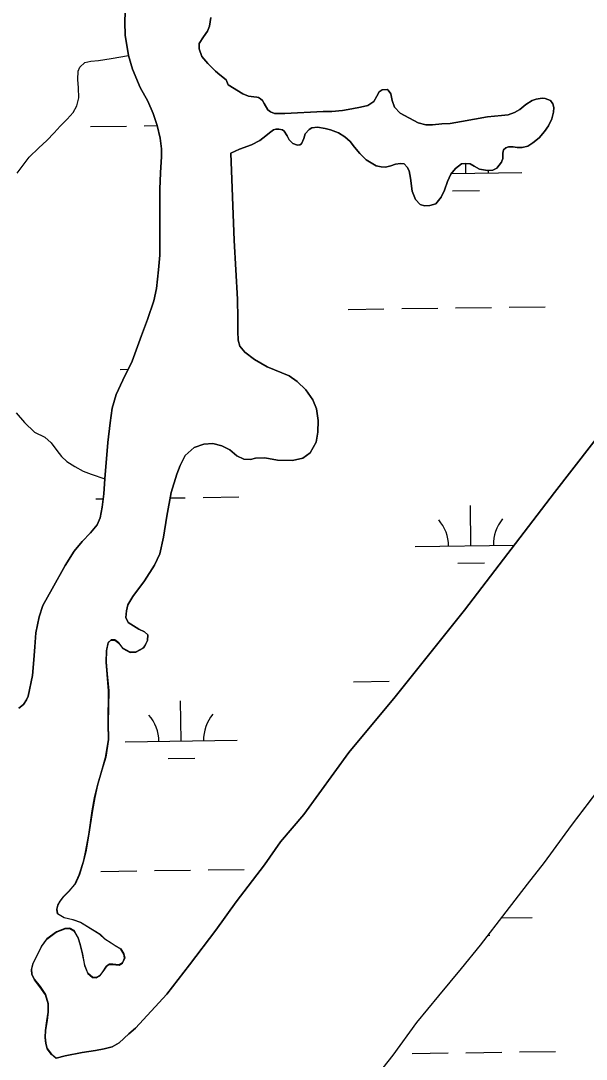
# Model space of a CAD drawing. Extents: x 3767014 to 3805179, y 361544 to 387384.
# Drawn here: x 3783579 to 3784085, y 367572 to 368500 of the extents above; entities that cross this region are included whole.
import ezdxf

# ---------------------------------------------------------------- set-up
doc = ezdxf.new("R2010")
doc.units = 0
doc.layers.add('V-TOPO-SHOR', color=7, linetype='Continuous')
doc.layers.add('V-WETL-SWMP', color=7, linetype='Continuous')

msp = doc.modelspace()

# ---------------------------------------------------------------- linework, layer by layer
at = {"layer": 'V-TOPO-SHOR'}
for points in [[(3783577.804, 367885.933), (3783582.04, 367888.977), (3783584.677, 367893.253), (3783586.162, 367896.522), (3783589.918, 367915.029), (3783591.143, 367928.872), (3783592.028, 367940.648), (3783592.996, 367953.016), (3783595.874, 367967.386), (3783599.149, 367977.557), (3783607.498, 367992.456), (3783619.127, 368013.411), (3783627.339, 368025.957), (3783634.272, 368034.846), (3783641.722, 368042.474), (3783647.621, 368049.575), (3783650.5, 368055.915), (3783652.325, 368065.365), (3783653.599, 368077.247), (3783654.637, 368090.692), (3783657.162, 368123.276), (3783659.376, 368140.766), (3783661.303, 368153.941), (3783664.826, 368165.977), (3783670.581, 368178.853), (3783679.08, 368195.716), (3783687.52, 368218.844), (3783692.855, 368232.885), (3783698.511, 368249.679), (3783700.883, 368260.805), (3783702.527, 368277.499), (3783703.871, 368290.559), (3783703.785, 368349.525), (3783704.502, 368364.137), (3783705.124, 368378.553), (3783705.147, 368385.606), (3783704.035, 368394.982), (3783701.499, 368406.379), (3783697.709, 368417.062), (3783693.033, 368427.916), (3783686.26, 368440.386), (3783679.389, 368456.77), (3783675.858, 368468.927), (3783672.868, 368486.876), (3783672.379, 368498.718), (3783673.202, 368516.957)], [(3783749.4, 368502.668), (3783748.118, 368495.095), (3783746.369, 368490.546), (3783742.676, 368485.459), (3783738.9, 368479.683), (3783738.925, 368474.688), (3783741.439, 368468.092), (3783746.787, 368461.757), (3783753.617, 368454.972), (3783757.422, 368451.54), (3783763.021, 368446.977), (3783764.991, 368442.518)], [(3783576.133, 368363.851), (3783587.084, 368378.076), (3783595.72, 368386.446), (3783602.833, 368392.912), (3783609.245, 368399.85), (3783614.801, 368405.687), (3783620.935, 368412.03), (3783626.295, 368417.862), (3783629.488, 368423.836), (3783631.468, 368431.158), (3783631.054, 368439.991), (3783630.479, 368447.35), (3783630.788, 368454.726), (3783632.271, 368458.399), (3783636.59, 368462.536), (3783642.06, 368463.85), (3783648.923, 368464.51), (3783660.384, 368466.07), (3783675.858, 368468.927)], [(3783764.991, 368442.518), (3783778.095, 368434.47), (3783783.067, 368432.524), (3783787.806, 368432.049), (3783790.475, 368431.721), (3783791.962, 368431.365), (3783793.862, 368430.13), (3783795.572, 368428.696), (3783797.016, 368426.073), (3783800.215, 368420.24), (3783802.82, 368418.434), (3783806.4, 368417.144), (3783815.561, 368417.074), (3783849.699, 368418.803), (3783857.575, 368418.901), (3783867.011, 368419.822), (3783875.545, 368421.215), (3783883.194, 368422.585), (3783889.754, 368424.226), (3783894.984, 368427.801), (3783897.722, 368432.598), (3783899.989, 368436.495), (3783902.607, 368438.234), (3783907.035, 368438.443), (3783908.032, 368437.876), (3783910.18, 368434.679), (3783911.516, 368428.506), (3783913.527, 368422.841), (3783918.589, 368417.254), (3783934.66, 368408.687), (3783941.699, 368406.793), (3783947.413, 368406.834), (3783955.761, 368407.829), (3783963.434, 368408.216), (3783973.341, 368409.939), (3783985.01, 368411.999), (3783996.682, 368414.061), (3784009.16, 368415.354), (3784015.056, 368415.894), (3784020.914, 368418.008), (3784025.579, 368420.586), (3784030.885, 368425.051), (3784036.513, 368428.539), (3784040.321, 368429.915), (3784045.621, 368430.734), (3784048.091, 368430.4), (3784052.865, 368428.549), (3784055.101, 368425.747), (3784056.07, 368422.423), (3784055.781, 368418.18), (3784054.054, 368412.226), (3784051.251, 368406.15), (3784047.536, 368401.034), (3784042.751, 368395.302), (3784037.349, 368390.735), (3784032.593, 368387.859), (3784027.701, 368386.557), (3784023.267, 368386.547), (3784019.603, 368387.341), (3784015.37, 368387.237), (3784012.929, 368386.389), (3784011.104, 368384.472), (3784010.487, 368381.502), (3784010.403, 368376.968), (3784009.308, 368373.495), (3784005.101, 368368.268), (3784001.404, 368366.404), (3783996.782, 368366.093), (3783989.659, 368367.394), (3783984.865, 368370.033), (3783981.268, 368372.112), (3783976.728, 368372.493), (3783973.39, 368372.016), (3783968.075, 368367.846), (3783963.869, 368362.718), (3783960.975, 368356.244), (3783958.304, 368348.693), (3783955.308, 368342.412), (3783950.434, 368336.383), (3783945.056, 368334.771), (3783940.237, 368334.456), (3783936.561, 368335.744), (3783932.313, 368340.172), (3783929.468, 368347.686), (3783927.801, 368359.365), (3783926.659, 368365.741), (3783924.799, 368369.241), (3783922.169, 368372.032), (3783918.909, 368372.444), (3783914.297, 368371.739), (3783910.193, 368370.357), (3783905.497, 368369.059), (3783901.648, 368369.358), (3783897.09, 368370.427), (3783888.099, 368375.524), (3783882.442, 368381.195), (3783877.865, 368387.091), (3783873.804, 368392.015), (3783869.269, 368396.139), (3783863.365, 368399.836), (3783856.213, 368402.318)], [(3783856.213, 368402.318), (3783851.651, 368403.584), (3783844.728, 368404.694), (3783839.713, 368404.372), (3783837.29, 368402.738), (3783833.835, 368399.007), (3783832.467, 368394.638), (3783830.319, 368389.858), (3783828.862, 368389.035), (3783826.698, 368388.881), (3783822.725, 368390.262), (3783819.489, 368393.628), (3783817.627, 368397.227), (3783815.065, 368401.202), (3783813.361, 368402.441), (3783810.097, 368403.049), (3783807.338, 368403.08), (3783805.382, 368402.441), (3783801.802, 368399.793), (3783798.624, 368396.954), (3783793.111, 368392.781), (3783785.619, 368389.049), (3783774.975, 368385.24), (3783767.379, 368381.478)], [(3783767.379, 368381.478), (3783770.286, 368303.555), (3783773.143, 368251.317), (3783773.376, 368233.987), (3783773.366, 368222.428), (3783773.657, 368214.598), (3783775.354, 368209.349), (3783779.803, 368203.779), (3783788.287, 368197.328), (3783799.617, 368190.752), (3783819.501, 368182.818), (3783826.587, 368177.507), (3783834.41, 368170.061), (3783840.604, 368161.299), (3783843.837, 368153.249), (3783845.271, 368142.804), (3783844.937, 368132.511), (3783843.395, 368123.559), (3783838.146, 368114.025), (3783831.506, 368109.159), (3783822.256, 368106.972), (3783808.825, 368107.423), (3783797.706, 368109.403), (3783789.383, 368109.294), (3783784.714, 368108.002), (3783778.736, 368108.15), (3783772.485, 368111.326), (3783766.282, 368116.657), (3783759.237, 368120.304), (3783751.157, 368122.162), (3783743.041, 368121.568), (3783734.493, 368118.713), (3783726.442, 368111.56), (3783721.861, 368102.729), (3783719.118, 368094.727), (3783713.941, 368078.339), (3783709.951, 368057.376), (3783707.082, 368038.694), (3783703.633, 368023.721), (3783699.083, 368013.616), (3783689.928, 367999.579), (3783679.696, 367985.513), (3783675.178, 367978.057), (3783673.839, 367972.734), (3783673.401, 367966.747), (3783675.467, 367962.389), (3783684.921, 367956.452), (3783690.172, 367954.036), (3783692.98, 367951.363), (3783692.812, 367946.265)], [(3783653.973, 367581.408), (3783661.271, 367583.352), (3783667.455, 367586.737), (3783676.17, 367594.788), (3783681.921, 367599.924), (3783709.966, 367630.294), (3783730.175, 367656.65), (3783753.703, 367687.494), (3783771.977, 367712.922), (3783797.415, 367745.772), (3783811.502, 367766.297), (3783832.444, 367790.81), (3783872.704, 367846.163), (3783914.176, 367895.962), (3783976.216, 367973.498), (3784056.584, 368078.421), (3784138.123, 368183.469)], [(3783575.234, 368149.595), (3783582.717, 368141.034), (3783591.778, 368132.316), (3783600.928, 368127.825), (3783606.753, 368122.856), (3783611.635, 368116.1), (3783615.799, 368110.697), (3783620.724, 368106.202), (3783627.712, 368101.852), (3783635.386, 368097.523), (3783642.525, 368094.85), (3783654.637, 368090.692)], [(3783692.812, 367946.265), (3783691.036, 367942.792), (3783689.054, 367939.804), (3783682.486, 367936.017), (3783677.202, 367935.79), (3783670.845, 367939.355), (3783667.103, 367944.062), (3783663.701, 367947.015), (3783660.181, 367946.732), (3783657.588, 367944.611), (3783656.105, 367937.228), (3783655.765, 367927.227), (3783656.726, 367916.084), (3783658.063, 367901.621), (3783657.709, 367872.324), (3783657.871, 367857.831), (3783655.419, 367842.098), (3783651.985, 367830.453), (3783648.106, 367816.938), (3783645.534, 367806.1), (3783643.469, 367794.49), (3783640.268, 367773.353), (3783637.524, 367757.612), (3783635.478, 367749.137), (3783631.853, 367737.294), (3783627.952, 367728.674), (3783622.811, 367722.671), (3783617.746, 367717.549), (3783614.803, 367713.756), (3783612.542, 367710.074), (3783611.656, 367706.33), (3783612.245, 367702.328), (3783618.402, 367698.953), (3783625.992, 367696.987), (3783632.807, 367694.705), (3783650.312, 367683.972), (3783654.723, 367679.87), (3783660.199, 367676.282), (3783663.882, 367673.924), (3783669.055, 367670.721), (3783671.709, 367666.38), (3783672.387, 367662.673), (3783670.337, 367658.411), (3783667.544, 367656.58), (3783661.651, 367657.119), (3783658.907, 367657.248), (3783656.302, 367655.615), (3783652.8, 367650.729), (3783650.244, 367647.042), (3783646.955, 367645.394), (3783643.719, 367645.508), (3783639.418, 367649.125), (3783636.596, 367656.303), (3783634.585, 367666.345), (3783632.607, 367675.11), (3783630.706, 367680.648), (3783627.114, 367687.316), (3783623.344, 367689.182), (3783618.945, 367688.879), (3783611.279, 367685.946), (3783602.907, 367679.864), (3783597.973, 367673.374), (3783590.332, 367657.512), (3783589.177, 367652.783), (3783589.488, 367648.089), (3783591.757, 367643.442), (3783596.711, 367637.198), (3783601.592, 367629.972), (3783603.941, 367622.096), (3783604.033, 367614.457), (3783602.948, 367606.791), (3783601.594, 367598.136), (3783601.26, 367591.859), (3783601.975, 367586.686), (3783603.075, 367581.816), (3783607.021, 367576.72), (3783610.992, 367573.112)], [(3783903.34, 367564.576), (3783912.497, 367576.008), (3783933.505, 367605.036), (3783953.065, 367629.014), (3783973.304, 367653.401), (3783990.386, 367674.273), (3784013.443, 367703.94), (3784032.303, 367728.491), (3784047.648, 367747.941), (3784071.8, 367781.078), (3784121.503, 367846.401)], [(3783610.992, 367573.112), (3783619.26, 367575.166), (3783634.368, 367578.182), (3783646.365, 367580.144), (3783653.973, 367581.408)]]:
    msp.add_lwpolyline(points, dxfattribs=at)
at = {"layer": 'V-WETL-SWMP'}
for p, q in [((3783641.856, 368405.357), (3783673.853, 368405.801)), ((3783689.851, 368406.023), (3783701.542, 368406.186)), ((3783977.312, 368363.582), (3783977.189, 368372.454)), ((3783964.429, 368363.403), (3784027.307, 368364.276)), ((3783965.528, 368347.986), (3783989.525, 368348.319)), ((3783872.146, 368242.038), (3783904.143, 368242.483)), ((3783920.142, 368242.705), (3783952.139, 368243.15)), ((3783968.137, 368243.372), (3784000.134, 368243.816)), ((3784016.132, 368244.039), (3784048.129, 368244.483)), ((3783668.279, 368188.46), (3783675.473, 368188.56)), ((3783646.477, 368072.714), (3783653.122, 368072.806)), ((3783713.046, 368073.638), (3783726.469, 368073.825)), ((3783742.467, 368074.047), (3783774.464, 368074.492)), ((3783981.933, 368030.939), (3783981.433, 368066.936)), ((3783931.938, 368030.245), (3784020.626, 368031.477)), ((3783970.149, 368015.343), (3783994.146, 368015.676)), ((3783876.767, 367909.396), (3783908.764, 367909.84)), ((3783924.763, 367910.062), (3783925.466, 367910.072)), ((3783722.895, 367856.511), (3783722.395, 367892.508)), ((3783672.9, 367855.817), (3783772.89, 367857.206)), ((3784071.8, 367781.078), (3784121.503, 367846.401)), ((3783711.11, 367840.915), (3783735.108, 367841.248)), ((3784047.649, 367747.942), (3784071.8, 367781.078)), ((3784032.302, 367728.491), (3784047.649, 367747.942)), ((3783651.097, 367740.071), (3783683.094, 367740.515)), ((3783699.093, 367740.737), (3783731.09, 367741.182)), ((3783747.088, 367741.404), (3783779.085, 367741.849)), ((3784013.443, 367703.94), (3784032.302, 367728.491)), ((3783990.386, 367674.272), (3784013.443, 367703.94)), ((3784009.302, 367698.612), (3784036.549, 367698.991)), ((3783997.178, 367683.011), (3783998.767, 367683.033)), ((3783973.304, 367653.402), (3783990.386, 367674.272)), ((3783953.065, 367629.014), (3783973.304, 367653.402)), ((3783933.505, 367605.036), (3783953.065, 367629.014)), ((3783912.496, 367576.008), (3783933.505, 367605.036)), ((3783913.356, 367577.197), (3783913.385, 367577.197)), ((3783929.383, 367577.419), (3783961.38, 367577.864)), ((3783977.379, 367578.086), (3784009.376, 367578.531)), ((3784025.374, 367578.753), (3784057.371, 367579.197)), ((3783903.341, 367564.575), (3783912.496, 367576.008))]:
    msp.add_line(p, q, dxfattribs=at)
for points in [[(3783673.202, 368516.957), (3783672.379, 368498.717), (3783672.868, 368486.877), (3783675.858, 368468.927), (3783679.39, 368456.77), (3783686.26, 368440.386), (3783693.033, 368427.917), (3783697.709, 368417.061), (3783701.499, 368406.38), (3783704.034, 368394.982), (3783705.147, 368385.606), (3783705.125, 368378.553), (3783704.501, 368364.138), (3783703.785, 368349.525), (3783703.87, 368290.559), (3783702.527, 368277.498), (3783700.882, 368260.805), (3783698.512, 368249.678), (3783692.854, 368232.886), (3783687.519, 368218.845), (3783679.079, 368195.715), (3783670.581, 368178.853), (3783664.826, 368165.977), (3783661.303, 368153.94), (3783659.376, 368140.766), (3783657.163, 368123.276), (3783654.637, 368090.693), (3783653.598, 368077.247), (3783652.324, 368065.364), (3783650.501, 368055.915), (3783647.621, 368049.575), (3783641.723, 368042.474), (3783634.271, 368034.846), (3783627.34, 368025.957), (3783619.127, 368013.412), (3783607.499, 367992.456), (3783599.149, 367977.557)], [(3783907.034, 368438.442), (3783902.607, 368438.234), (3783899.99, 368436.495), (3783897.722, 368432.598), (3783894.984, 368427.802), (3783889.753, 368424.225), (3783883.194, 368422.586), (3783875.545, 368421.215), (3783867.01, 368419.822), (3783857.576, 368418.9), (3783849.698, 368418.803), (3783815.561, 368417.074), (3783806.399, 368417.143), (3783802.821, 368418.434), (3783800.215, 368420.241), (3783797.017, 368426.072), (3783795.573, 368428.696), (3783793.863, 368430.131), (3783791.961, 368431.365), (3783790.475, 368431.722), (3783787.807, 368432.05), (3783783.068, 368432.524), (3783778.095, 368434.47), (3783764.992, 368442.519), (3783763.021, 368446.976), (3783757.423, 368451.539), (3783753.616, 368454.972), (3783746.787, 368461.758), (3783741.439, 368468.091), (3783738.925, 368474.689), (3783738.9, 368479.684), (3783742.676, 368485.459), (3783746.37, 368490.546), (3783748.119, 368495.095), (3783749.401, 368502.669)], [(3783767.38, 368381.478), (3783774.976, 368385.24), (3783785.619, 368389.049), (3783793.111, 368392.78), (3783798.623, 368396.955), (3783801.803, 368399.792), (3783805.383, 368402.441), (3783807.337, 368403.08), (3783810.096, 368403.05), (3783813.361, 368402.441), (3783815.066, 368401.203), (3783817.627, 368397.227), (3783819.489, 368393.629), (3783822.724, 368390.261), (3783826.698, 368388.882), (3783828.862, 368389.034), (3783830.319, 368389.858), (3783832.466, 368394.639), (3783833.836, 368399.007), (3783837.29, 368402.737), (3783839.712, 368404.373), (3783844.728, 368404.693), (3783851.65, 368403.584), (3783856.213, 368402.318), (3783863.366, 368399.835), (3783869.269, 368396.139), (3783873.803, 368392.015), (3783877.865, 368387.092), (3783882.443, 368381.196), (3783888.099, 368375.524), (3783897.09, 368370.427), (3783901.648, 368369.358), (3783905.497, 368369.059), (3783910.193, 368370.357), (3783914.296, 368371.739), (3783918.908, 368372.444), (3783922.169, 368372.032), (3783924.799, 368369.24), (3783926.658, 368365.74), (3783927.801, 368359.366), (3783929.468, 368347.685), (3783932.313, 368340.171), (3783936.56, 368335.744), (3783940.236, 368334.456), (3783945.055, 368334.772), (3783950.433, 368336.383), (3783955.307, 368342.413), (3783958.304, 368348.693), (3783960.974, 368356.245), (3783963.868, 368362.719), (3783968.076, 368367.846), (3783973.39, 368372.016), (3783976.728, 368372.493), (3783981.268, 368372.112), (3783984.865, 368370.034), (3783989.659, 368367.394), (3783996.783, 368366.093), (3784001.405, 368366.404), (3784005.102, 368368.268), (3784009.307, 368373.494), (3784010.403, 368376.969), (3784010.488, 368381.502), (3784011.104, 368384.472), (3784012.929, 368386.389), (3784015.37, 368387.237), (3784019.603, 368387.342), (3784023.267, 368386.546), (3784027.7, 368386.557), (3784032.593, 368387.86), (3784037.348, 368390.735), (3784042.752, 368395.301), (3784047.535, 368401.034), (3784051.25, 368406.149), (3784054.055, 368412.227), (3784055.78, 368418.18), (3784056.069, 368422.423), (3784055.1, 368425.748), (3784052.864, 368428.549), (3784048.09, 368430.401), (3784045.62, 368430.734), (3784040.321, 368429.914), (3784036.513, 368428.539), (3784030.886, 368425.051), (3784025.579, 368420.586), (3784020.914, 368418.008), (3784015.056, 368415.894), (3784009.16, 368415.354), (3783996.682, 368414.061), (3783985.011, 368412), (3783973.34, 368409.938), (3783963.434, 368408.216), (3783955.76, 368407.83), (3783947.412, 368406.835), (3783941.7, 368406.793), (3783934.66, 368408.687), (3783918.589, 368417.254), (3783913.526, 368422.842), (3783911.515, 368428.506), (3783910.18, 368434.678), (3783908.033, 368437.876), (3783907.034, 368438.442)], [(3783845.272, 368142.803), (3783843.838, 368153.249), (3783840.603, 368161.299), (3783834.411, 368170.06), (3783826.587, 368177.507), (3783819.501, 368182.818), (3783799.616, 368190.751), (3783788.287, 368197.328), (3783779.802, 368203.779), (3783775.354, 368209.35), (3783773.657, 368214.598), (3783773.366, 368222.427), (3783773.375, 368233.986), (3783773.142, 368251.318), (3783770.285, 368303.555), (3783767.38, 368381.478)], [(3784138.122, 368183.469), (3784056.583, 368078.42), (3783976.217, 367973.498), (3783914.176, 367895.962), (3783872.703, 367846.163), (3783832.444, 367790.81), (3783811.502, 367766.297), (3783797.416, 367745.773), (3783771.978, 367712.922), (3783753.703, 367687.495), (3783730.176, 367656.65), (3783709.965, 367630.294), (3783681.92, 367599.925), (3783676.17, 367594.788), (3783667.456, 367586.737), (3783661.271, 367583.352), (3783653.974, 367581.409), (3783646.365, 367580.144), (3783634.367, 367578.183), (3783619.26, 367575.165), (3783610.992, 367573.112), (3783606.96, 367576.42), (3783603.014, 367581.514), (3783601.914, 367586.384), (3783601.198, 367591.558), (3783601.533, 367597.836), (3783602.887, 367606.489), (3783603.971, 367614.156), (3783603.88, 367621.794), (3783601.531, 367629.671), (3783596.65, 367636.897)], [(3783596.65, 367636.897), (3783591.696, 367643.141), (3783589.427, 367647.787), (3783589.115, 367652.481), (3783590.271, 367657.211), (3783597.912, 367673.073), (3783602.845, 367679.562), (3783611.217, 367685.646), (3783618.883, 367688.578), (3783623.283, 367688.882), (3783627.052, 367687.016), (3783630.645, 367680.346), (3783632.545, 367674.81), (3783634.524, 367666.043), (3783636.535, 367656.003), (3783639.357, 367648.824), (3783643.659, 367645.208), (3783646.894, 367645.092), (3783650.184, 367646.741), (3783652.738, 367650.428), (3783656.241, 367655.314), (3783658.846, 367656.946), (3783661.591, 367656.818), (3783667.482, 367656.278), (3783670.277, 367658.11), (3783672.327, 367662.372), (3783671.648, 367666.078), (3783668.994, 367670.42), (3783663.821, 367673.623), (3783660.139, 367675.981), (3783654.663, 367679.568), (3783650.251, 367683.671), (3783632.746, 367694.405), (3783625.931, 367696.686), (3783618.34, 367698.653), (3783612.184, 367702.028), (3783611.595, 367706.029), (3783612.482, 367709.773), (3783614.742, 367713.454), (3783617.685, 367717.248), (3783622.75, 367722.369), (3783627.891, 367728.373), (3783631.793, 367736.992), (3783635.418, 367748.836), (3783637.462, 367757.31), (3783640.208, 367773.051), (3783643.408, 367794.19), (3783645.472, 367805.799), (3783648.045, 367816.638), (3783651.923, 367830.153), (3783655.358, 367841.797), (3783657.81, 367857.53), (3783657.648, 367872.023), (3783658.002, 367901.32), (3783656.665, 367915.784), (3783655.704, 367926.927), (3783656.045, 367936.927), (3783657.528, 367944.31), (3783660.12, 367946.431), (3783663.64, 367946.714), (3783667.043, 367943.761), (3783670.784, 367939.054), (3783677.141, 367935.489), (3783682.425, 367935.717), (3783688.992, 367939.504), (3783690.975, 367942.491), (3783692.812, 367946.265), (3783692.979, 367951.362), (3783690.171, 367954.036), (3783684.92, 367956.453), (3783675.467, 367962.39), (3783673.401, 367966.747), (3783673.84, 367972.733), (3783675.178, 367978.056), (3783679.696, 367985.514), (3783689.928, 367999.578), (3783699.082, 368013.616), (3783703.633, 368023.72), (3783707.083, 368038.694), (3783709.952, 368057.376), (3783713.94, 368078.339), (3783719.119, 368094.727), (3783721.86, 368102.729), (3783726.442, 368111.56), (3783734.493, 368118.713), (3783743.042, 368121.569), (3783751.158, 368122.161), (3783759.236, 368120.304), (3783766.281, 368116.658), (3783772.486, 368111.326), (3783778.735, 368108.149), (3783784.714, 368108.003), (3783789.384, 368109.294), (3783797.707, 368109.402), (3783808.825, 368107.423), (3783822.256, 368106.971), (3783831.507, 368109.159), (3783838.146, 368114.025), (3783843.396, 368123.558), (3783844.938, 368132.51), (3783845.272, 368142.803)], [(3783599.149, 367977.557), (3783595.874, 367967.387), (3783592.996, 367953.015), (3783592.028, 367940.648), (3783591.143, 367928.872), (3783589.918, 367915.03), (3783586.163, 367896.522), (3783584.677, 367893.253), (3783582.04, 367888.976), (3783577.805, 367885.933)]]:
    msp.add_lwpolyline(points, dxfattribs=at)
for centre, start, end in [((3784032.543, 368364.824), 177.877822, 181.567693), ((3783926.689, 368030.646), 0.024037, 41.567696), ((3784037.164, 368032.181), 140.024034, 181.567693), ((3783667.651, 367856.219), 0.024037, 41.567696), ((3783778.126, 367857.753), 140.024034, 181.567693)]:
    msp.add_arc(centre, 35.246, start, end, dxfattribs=at)

doc.saveas('drawing.dxf')
